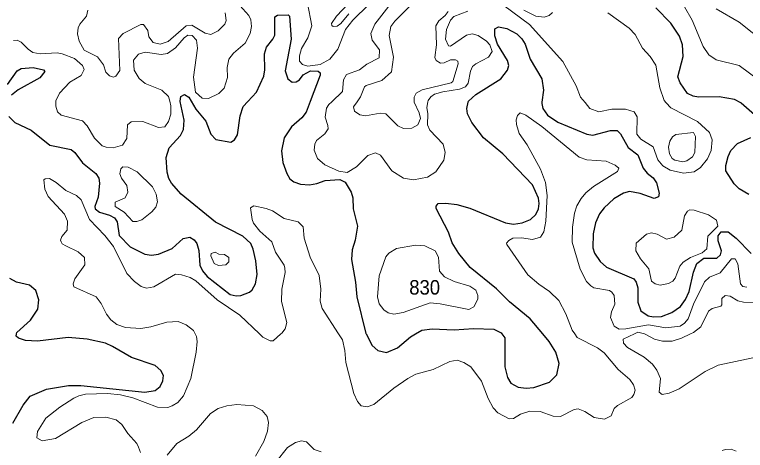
# Model space of a CAD drawing. Extents: x 473.9 to 500, y 7733.1 to 7760.8.
# Drawn here: x 490.196 to 494.222, y 7754.728 to 7757.128 of the extents above; entities that cross this region are included whole.
import ezdxf

# ---------------------------------------------------------------- set-up
doc = ezdxf.new("R2010")
doc.units = 0
doc.header["$LTSCALE"] = 0.032
doc.layers.add('1', color=7, linetype='Continuous', lineweight=25)
doc.layers.add('2', color=7, linetype='Continuous', lineweight=13)
doc.layers.add('21', color=7, linetype='Continuous')

msp = doc.modelspace()

# ---------------------------------------------------------------- linework, layer by layer
at = {"layer": '1'}
for points in [[(494.3168, 7756.5369), (494.1986, 7756.6406), (494.1973, 7756.6413), (494.163, 7756.6596), (494.0769, 7756.6742), (493.9641, 7756.6736), (493.9345, 7756.6789), (493.9025, 7756.6936), (493.8638, 7756.7513), (493.8498, 7756.7844), (493.879, 7756.8967), (493.8751, 7756.9619), (493.859, 7757.0094), (493.8123, 7757.08), (493.728, 7757.1644)], [(491.1092, 7756.4619), (491.1265, 7756.4943), (491.1305, 7756.5457), (491.1073, 7756.6486), (491.1077, 7756.6507), (491.1122, 7756.6766), (491.1323, 7756.6875), (491.1551, 7756.6736), (491.169, 7756.6505), (491.1948, 7756.6078), (491.2495, 7756.5409), (491.2769, 7756.4686), (491.3036, 7756.4399), (491.387, 7756.4254), (491.4073, 7756.438), (491.4244, 7756.4657), (491.4386, 7756.5704), (491.4543, 7756.6207), (491.4812, 7756.6496), (491.5282, 7756.7001), (491.569, 7756.7881), (491.5751, 7756.8243), (491.5728, 7756.912), (491.5834, 7756.9489), (491.6189, 7756.9915), (491.6285, 7757.0137), (491.6299, 7757.1161), (491.6442, 7757.125), (491.7037, 7757.1268), (491.7095, 7757.1197), (491.7199, 7756.9921), (491.6871, 7756.8188), (491.7003, 7756.7747), (491.7258, 7756.7548), (491.7472, 7756.7573), (491.7644, 7756.7679), (491.7864, 7756.7969), (491.8258, 7756.8184), (491.8677, 7756.8157), (491.8785, 7756.8073), (491.8797, 7756.7947), (491.8249, 7756.6485), (491.8029, 7756.5897), (491.7775, 7756.5593), (491.7205, 7756.5101), (491.6805, 7756.4492), (491.6652, 7756.3769), (491.6735, 7756.3137), (491.6956, 7756.252), (491.7123, 7756.2237), (491.7343, 7756.2073), (491.7717, 7756.1941), (491.8199, 7756.1904), (491.8608, 7756.1975), (491.9076, 7756.2149), (491.9868, 7756.2196), (492.0162, 7756.2056), (492.0508, 7756.1491), (492.0591, 7756.119), (492.0617, 7756.0579), (492.084, 7755.962), (492.0725, 7755.8853), (492.0548, 7755.8317), (492.0514, 7755.7783), (492.0743, 7755.654), (492.0808, 7755.5742), (492.1313, 7755.3708), (492.1323, 7755.369), (492.1663, 7755.3063), (492.1972, 7755.2784), (492.2447, 7755.2667), (492.3057, 7755.2918), (492.3775, 7755.3529), (492.405, 7755.369), (492.4402, 7755.3896), (492.4966, 7755.3968), (492.6178, 7755.3919), (492.724, 7755.3985), (492.8355, 7755.3947), (492.8772, 7755.3745), (492.8811, 7755.369), (492.8967, 7755.3471), (492.8967, 7755.1873), (492.9118, 7755.1286), (492.9301, 7755.0979), (492.9699, 7755.0767), (493.0147, 7755.0704), (493.0567, 7755.0745), (493.143, 7755.1034), (493.1833, 7755.144), (493.1953, 7755.2072), (493.177, 7755.2684), (493.1417, 7755.3271), (493.1065, 7755.369), (493.036, 7755.453), (492.9219, 7755.5456), (492.8509, 7755.618), (492.706, 7755.7349), (492.6441, 7755.8122), (492.6073, 7755.8709)], [(492.6073, 7755.8709), (492.5862, 7755.9304), (492.5181, 7756.0605), (492.5178, 7756.0733), (492.5302, 7756.0866), (492.5721, 7756.0898), (492.6322, 7756.0817), (492.704, 7756.0625), (492.9005, 7755.981), (492.9446, 7755.9733), (492.9918, 7755.9805), (493.0373, 7755.9994), (493.0667, 7756.027), (493.0826, 7756.0585), (493.0866, 7756.0874), (493.0823, 7756.1177), (493.0497, 7756.1898), (492.8859, 7756.3606), (492.7799, 7756.4489), (492.7142, 7756.534), (492.6916, 7756.5815), (492.6872, 7756.6113), (492.6948, 7756.6459), (492.6959, 7756.6511), (492.7372, 7756.6885), (492.8747, 7756.774), (492.9116, 7756.8211), (492.9179, 7756.8474), (492.9117, 7756.875), (492.8571, 7756.9641), (492.8414, 7757.0113), (492.8423, 7757.0501), (492.8611, 7757.0608), (492.9072, 7757.052), (492.9632, 7757.0221), (492.9902, 7756.9943), (493.0081, 7756.9642), (493.0369, 7756.8815), (493.1009, 7756.7731), (493.11, 7756.7117), (493.1006, 7756.6446), (493.0998, 7756.6386), (493.1058, 7756.6108), (493.1312, 7756.5738), (493.1886, 7756.5358), (493.3482, 7756.4687), (493.3821, 7756.4646), (493.479, 7756.4894), (493.5161, 7756.4895), (493.5348, 7756.4719), (493.5772, 7756.3963), (493.6303, 7756.3563), (493.6584, 7756.2811), (493.6804, 7756.2552), (493.714, 7756.2292), (493.732, 7756.2006), (493.7474, 7756.145), (493.7444, 7756.1237), (493.7194, 7756.1141), (493.6433, 7756.1422), (493.5843, 7756.1526), (493.5514, 7756.1437), (493.498, 7756.1127), (493.4449, 7756.0637), (493.4187, 7756.0304), (493.3967, 7755.9817), (493.3834, 7755.9209), (493.3819, 7755.8424), (493.3902, 7755.8136), (493.4215, 7755.7672), (493.4562, 7755.7371), (493.6076, 7755.6717), (493.6212, 7755.6544), (493.6294, 7755.6227), (493.63, 7755.5432), (493.6459, 7755.4971), (493.6861, 7755.4691), (493.7155, 7755.4628), (493.7594, 7755.4644), (493.8162, 7755.4866), (493.865, 7755.5207), (493.8923, 7755.5584), (493.9126, 7755.6024), (493.9355, 7755.71), (493.9555, 7755.7562), (493.9926, 7755.7864), (494.0648, 7755.7865), (494.086, 7755.804), (494.0901, 7755.8263), (494.073, 7755.882), (494.0724, 7755.9093), (494.088, 7755.9313), (494.1274, 7755.9306), (494.1721, 7755.8969), (494.2547, 7755.8129)], [(490.1568, 7756.7428), (490.2099, 7756.8178), (490.2313, 7756.8306), (490.298, 7756.8359), (490.3541, 7756.824), (490.3623, 7756.8142), (490.3346, 7756.7789), (490.2158, 7756.7142), (490.1787, 7756.6831)], [(490.1635, 7756.5668), (490.1974, 7756.533), (490.2876, 7756.4915), (490.3889, 7756.4084), (490.5065, 7756.3852), (490.5278, 7756.3682), (490.5696, 7756.3106), (490.6424, 7756.253), (490.659, 7756.2262), (490.6641, 7756.2003), (490.6552, 7756.1223), (490.6369, 7756.0709), (490.6399, 7756.058), (490.6639, 7756.0396), (490.7186, 7756.0229), (490.7451, 7756.0083), (490.7601, 7755.9857), (490.772, 7755.911), (490.8328, 7755.8495), (490.9138, 7755.8082), (490.9493, 7755.8037), (490.9886, 7755.8075), (491.0644, 7755.84), (491.1239, 7755.8954), (491.1611, 7755.9028), (491.184, 7755.8876), (491.1992, 7755.8676), (491.211, 7755.8289), (491.2155, 7755.7483), (491.2303, 7755.716), (491.2562, 7755.6862), (491.3826, 7755.587), (491.4154, 7755.5795), (491.4413, 7755.5815), (491.4896, 7755.5998), (491.504, 7755.6117), (491.5222, 7755.6442), (491.5325, 7755.6963), (491.5252, 7755.7723), (491.51, 7755.8366), (491.4966, 7755.8672), (491.4532, 7755.9068), (491.3018, 7755.9838), (491.1137, 7756.1396), (491.0598, 7756.1985), (491.0455, 7756.2252), (491.036, 7756.2607), (491.0309, 7756.3415), (491.0476, 7756.3941), (491.1092, 7756.4619)], [(494.2414, 7756.1375), (494.1876, 7756.1684), (494.1596, 7756.1949), (494.1145, 7756.2678), (494.1142, 7756.2975), (494.1265, 7756.3469), (494.1416, 7756.3785), (494.1786, 7756.4187), (494.2528, 7756.4507)], [(490.1862, 7754.8786), (490.243, 7754.9761), (490.2806, 7755.0271), (490.3718, 7755.0655), (490.4923, 7755.0847), (490.5602, 7755.0856), (490.9128, 7755.0489), (490.9704, 7755.0571), (490.9978, 7755.0802), (491.013, 7755.1114), (491.016, 7755.1396), (491.0018, 7755.1685), (490.9691, 7755.1952), (490.8387, 7755.2401), (490.7355, 7755.3008), (490.6965, 7755.3174), (490.5958, 7755.3405), (490.4904, 7755.3493), (490.3212, 7755.3292), (490.2563, 7755.333), (490.216, 7755.3456), (490.2043, 7755.3574), (490.2061, 7755.369), (490.2073, 7755.3771), (490.2835, 7755.4454), (490.3236, 7755.505), (490.3281, 7755.5568), (490.3131, 7755.6092), (490.2774, 7755.6371), (490.2061, 7755.6551), (490.1689, 7755.6744)]]:
    msp.add_lwpolyline(points, dxfattribs=at)
at = {"layer": '2'}
for points in [[(492.1475, 7757.1833), (492.0587, 7757.0977), (492.0184, 7757.0449), (491.9762, 7756.9376), (491.9329, 7756.8819), (491.8796, 7756.8531), (491.8103, 7756.8434), (491.7814, 7756.8527), (491.765, 7756.8709), (491.765, 7756.9011), (491.7759, 7756.9408), (491.8105, 7756.999), (491.834, 7757.0657), (491.81, 7757.1901)], [(492.038, 7757.1323), (491.9925, 7757.0789), (491.9722, 7757.0645), (491.9501, 7757.0626), (491.9432, 7757.0679), (491.9424, 7757.0791), (491.9699, 7757.1188), (492.0331, 7757.1876)], [(491.9437, 7756.6482), (492.0027, 7756.7045), (492.0073, 7756.769), (492.024, 7756.7974), (492.0956, 7756.8229), (492.1367, 7756.8549), (492.2038, 7756.8888), (492.2055, 7756.9336), (492.165, 7756.9868), (492.1584, 7757.0234), (492.181, 7757.0759), (492.2705, 7757.19)], [(492.0977, 7756.5756), (492.0692, 7756.595), (492.0624, 7756.6189), (492.0824, 7756.6477), (492.1006, 7756.674), (492.1226, 7756.7293), (492.1332, 7756.7377), (492.2194, 7756.765), (492.2721, 7756.8131), (492.2834, 7756.8931), (492.2592, 7757.0132), (492.2681, 7757.0614), (492.2904, 7757.0917), (492.3814, 7757.182)], [(491.3554, 7757.1373), (491.3611, 7757.0948), (491.3546, 7757.0753), (491.3173, 7757.0383), (491.276, 7757.0187), (491.2446, 7757.0257), (491.1727, 7757.0701), (491.141, 7757.0653), (491.0418, 7756.9795), (490.9968, 7756.9646), (490.9586, 7756.9742), (490.9355, 7757.0049), (490.9295, 7757.041), (490.9059, 7757.0725), (490.8901, 7757.0733), (490.7943, 7757.0245), (490.768, 7756.9964), (490.775, 7756.8192), (490.7535, 7756.7885), (490.7398, 7756.7831), (490.7183, 7756.7905), (490.6988, 7756.8108), (490.6854, 7756.8508), (490.6526, 7756.8946), (490.578, 7756.9322), (490.5504, 7756.981), (490.5421, 7757.0209), (490.5453, 7757.0555), (490.5541, 7757.0746), (490.592, 7757.1188), (490.5998, 7757.1519)], [(491.436, 7757.1777), (491.4862, 7757.1235), (491.4973, 7757.0993), (491.501, 7757.0625), (491.4931, 7757.0235), (491.4659, 7756.9706), (491.4009, 7756.915), (491.375, 7756.8826), (491.3662, 7756.8357), (491.3684, 7756.7805), (491.3497, 7756.7223), (491.321, 7756.6938), (491.2634, 7756.6653), (491.2282, 7756.6683), (491.1918, 7756.7005), (491.182, 7756.7826), (491.2028, 7756.9429), (491.1986, 7756.9875), (491.1731, 7757.0135), (491.1505, 7757.015), (491.1293, 7757.0003), (491.0815, 7756.9446), (491.0384, 7756.9143), (491.0038, 7756.9076), (490.9142, 7756.9211), (490.8789, 7756.9091), (490.8508, 7756.8771), (490.8544, 7756.8225), (490.8815, 7756.7754), (490.9155, 7756.7481), (491.0059, 7756.7121), (491.0442, 7756.6771), (491.0505, 7756.6509)], [(492.6922, 7757.1469), (492.6151, 7757.117), (492.597, 7757.0972), (492.5755, 7757.0464), (492.5696, 7756.9923), (492.5864, 7756.9553), (492.5965, 7756.9547), (492.6858, 7757.015), (492.7162, 7757.0225), (492.7506, 7757.012), (492.7966, 7756.9815), (492.815, 7756.9606), (492.8277, 7756.9243), (492.806, 7756.894), (492.7372, 7756.8573), (492.7192, 7756.841), (492.7079, 7756.817), (492.6942, 7756.7496), (492.68, 7756.7303), (492.6476, 7756.7167), (492.5555, 7756.7032), (492.5092, 7756.6899), (492.4881, 7756.6746), (492.4743, 7756.6546), (492.4726, 7756.6465), (492.4661, 7756.6165), (492.4724, 7756.5821), (492.4711, 7756.521), (492.4843, 7756.4921), (492.5572, 7756.4145), (492.5673, 7756.3689), (492.5605, 7756.3265), (492.5159, 7756.2621), (492.4714, 7756.2332), (492.3926, 7756.217), (492.3385, 7756.2261), (492.2747, 7756.2669), (492.212, 7756.3535), (492.1834, 7756.3672), (492.1423, 7756.3524), (492.0799, 7756.2895), (492.0286, 7756.2588), (491.982, 7756.2647), (491.9054, 7756.2995), (491.8652, 7756.3354), (491.8462, 7756.3807), (491.8498, 7756.4142), (491.8586, 7756.4338), (491.9055, 7756.4717), (491.9224, 7756.4979), (491.9222, 7756.5169), (491.9065, 7756.5624), (491.9146, 7756.6116), (491.9274, 7756.6326), (491.9437, 7756.6482)], [(492.584, 7757.145), (492.5685, 7757.1227), (492.5328, 7757.094), (492.5158, 7757.065), (492.5206, 7756.9617), (492.5113, 7756.8923), (492.5189, 7756.8748), (492.5424, 7756.8605), (492.5616, 7756.8618), (492.5973, 7756.8786), (492.6257, 7756.8793), (492.6379, 7756.871), (492.6396, 7756.8563), (492.611, 7756.7587), (492.6008, 7756.7513), (492.442, 7756.7127), (492.4084, 7756.6955), (492.3977, 7756.6727), (492.3969, 7756.6468), (492.3969, 7756.6463), (492.4246, 7756.5864), (492.4313, 7756.5557), (492.4178, 7756.5202), (492.385, 7756.5022), (492.3392, 7756.5), (492.3074, 7756.5152), (492.2411, 7756.5803), (492.2106, 7756.5851), (492.1295, 7756.5699), (492.0977, 7756.5756)], [(493.4646, 7757.1375), (493.5819, 7757.053), (493.6157, 7757.0177), (493.6556, 7756.9433), (493.6972, 7756.8966), (493.7283, 7756.8485), (493.7501, 7756.7242), (493.7756, 7756.6539), (493.7861, 7756.6425), (493.8122, 7756.6141), (493.9587, 7756.5392), (494.0244, 7756.4793), (494.0388, 7756.4379), (494.0341, 7756.3794), (494.0142, 7756.333), (493.9755, 7756.2848), (493.94, 7756.2611), (493.8815, 7756.2547), (493.8072, 7756.2717), (493.7682, 7756.2945), (493.7395, 7756.3285), (493.7135, 7756.3997), (493.6454, 7756.4418), (493.6244, 7756.4699), (493.6262, 7756.564), (493.6096, 7756.5916), (493.5613, 7756.6077), (493.4871, 7756.6076), (493.4151, 7756.5924), (493.3659, 7756.6109), (493.3386, 7756.6439), (493.3141, 7756.6734), (493.289, 7756.736), (493.2168, 7756.8695), (493.0333, 7757.0727), (492.8905, 7757.1769)], [(493.1585, 7757.1398), (493.1403, 7757.1219), (493.1136, 7757.1129), (493.068, 7757.1196), (493.0017, 7757.1515)], [(493.8859, 7757.1713), (493.9294, 7757.0966), (493.9905, 7756.9527), (494.0202, 7756.906), (494.0612, 7756.8787), (494.1883, 7756.8473), (494.2944, 7756.7693)], [(494.3402, 7756.9655), (494.1883, 7757.0861), (494.0604, 7757.1601)], [(491.0505, 7756.6509), (491.0566, 7756.6256), (491.0558, 7756.5785), (491.044, 7756.5382), (491.0231, 7756.5088), (490.9888, 7756.5066), (490.9029, 7756.5395), (490.8381, 7756.5364), (490.818, 7756.5215), (490.8145, 7756.4461), (490.7904, 7756.4082), (490.7384, 7756.3947), (490.6992, 7756.3974), (490.6785, 7756.4057), (490.6352, 7756.4477), (490.5949, 7756.5152), (490.5689, 7756.542), (490.4528, 7756.5747), (490.4316, 7756.5924), (490.4218, 7756.6241), (490.4222, 7756.6528), (490.4222, 7756.6537), (490.4422, 7756.6946), (490.5005, 7756.756), (490.563, 7756.7926), (490.5788, 7756.8254), (490.5701, 7756.848), (490.5251, 7756.8866), (490.4575, 7756.9123), (490.4308, 7756.9165), (490.3358, 7756.9124), (490.2967, 7756.9195), (490.2698, 7756.937), (490.232, 7756.9761), (490.2104, 7756.986), (490.1894, 7756.9852)], [(494.2301, 7755.6268), (494.2084, 7755.63), (494.1947, 7755.6445), (494.1802, 7755.7547), (494.1658, 7755.7828), (494.1449, 7755.7836), (494.0837, 7755.7064), (494.025, 7755.6815), (493.9961, 7755.6566), (493.9358, 7755.5328), (493.9069, 7755.4524), (493.8868, 7755.4282), (493.8626, 7755.4113), (493.7831, 7755.4033), (493.6882, 7755.4186), (493.5627, 7755.3969), (493.5274, 7755.3961), (493.5, 7755.4121), (493.4791, 7755.4588), (493.4839, 7755.4909), (493.5032, 7755.5328), (493.4984, 7755.581), (493.4872, 7755.5995), (493.4727, 7755.6091), (493.3875, 7755.6228), (493.3698, 7755.6332), (493.3472, 7755.6582), (493.3119, 7755.7257), (493.2685, 7755.8753), (493.2701, 7755.9573), (493.2813, 7756.0345), (493.2942, 7756.0747), (493.3167, 7756.1149), (493.3432, 7756.147), (493.385, 7756.1808), (493.5177, 7756.2628), (493.5249, 7756.2813), (493.504, 7756.299), (493.4558, 7756.3199), (493.3489, 7756.3279), (493.3071, 7756.3432), (493.1012, 7756.512), (493.012, 7756.5747), (492.9806, 7756.586), (492.9662, 7756.5723), (492.9597, 7756.5474), (492.9605, 7756.5217), (492.975, 7756.4735), (493.0192, 7756.4099), (493.0932, 7756.2773), (493.1205, 7756.2033), (493.1294, 7756.1309), (493.1229, 7755.9894), (493.1125, 7755.9315)], [(490.8926, 7755.63), (490.8564, 7755.6574), (490.8146, 7755.7024), (490.7406, 7755.8511), (490.6932, 7755.9114), (490.6088, 7755.9991), (490.5629, 7756.1068), (490.5364, 7756.1309), (490.4785, 7756.1591), (490.4247, 7756.2033), (490.3885, 7756.2242), (490.3644, 7756.2234), (490.3571, 7756.2178), (490.362, 7756.1663), (490.3796, 7756.1261), (490.4697, 7756.028), (490.4866, 7755.9894), (490.485, 7755.9412), (490.456, 7755.905), (490.4488, 7755.8849), (490.452, 7755.8761), (490.4584, 7755.8648), (490.4769, 7755.8535), (490.5461, 7755.8206), (490.5798, 7755.79), (490.583, 7755.749), (490.5268, 7755.6727), (490.5179, 7755.6453), (490.5211, 7755.6292), (490.6442, 7755.5729), (490.6731, 7755.5376), (490.702, 7755.4781), (490.7262, 7755.4475), (490.7591, 7755.4202), (490.8066, 7755.4049), (490.8902, 7755.3985), (490.9465, 7755.4081), (491.0349, 7755.4339), (491.0968, 7755.4379), (491.1411, 7755.4194), (491.1812, 7755.3872), (491.1906, 7755.369), (491.1973, 7755.3559), (491.2013, 7755.3269), (491.1965, 7755.269), (491.1668, 7755.1243), (491.1258, 7755.0278), (491.0952, 7754.9916), (491.0639, 7754.9723), (491.0397, 7754.9635), (490.9835, 7754.9651), (490.8468, 7755.0166), (490.7792, 7755.0335), (490.7069, 7755.0407), (490.5863, 7755.0375), (490.5493, 7755.0286), (490.522, 7755.015), (490.4448, 7754.9667), (490.3668, 7754.9048), (490.3225, 7754.8317), (490.3177, 7754.7963), (490.3467, 7754.781), (490.4207, 7754.7939), (490.5654, 7754.8815), (490.6313, 7754.9088), (490.6988, 7754.9112), (490.7551, 7754.8952), (490.7865, 7754.8702), (490.8194, 7754.8204), (490.8685, 7754.7657), (490.8789, 7754.7448), (490.8886, 7754.7159)], [(493.1125, 7755.9315), (493.0924, 7755.9026), (493.0498, 7755.8889), (492.9887, 7755.8986), (492.9404, 7755.897), (492.9187, 7755.8841), (492.9067, 7755.8696), (492.9075, 7755.8608), (493.024, 7755.6952), (493.0835, 7755.6429), (493.143, 7755.6035), (493.1937, 7755.5537), (493.2331, 7755.4797), (493.2677, 7755.3896), (493.2817, 7755.369), (493.295, 7755.3494), (493.4068, 7755.2931), (493.4446, 7755.2642), (493.5217, 7755.1726), (493.5853, 7755.1179), (493.6062, 7755.0889), (493.6142, 7755.06), (493.6078, 7755.0351), (493.5957, 7755.0198), (493.5169, 7754.9756), (493.4992, 7754.9587), (493.4831, 7754.9185), (493.4454, 7754.8992), (493.3891, 7754.9088), (493.3368, 7754.9418), (493.3006, 7754.9563), (493.2789, 7754.953), (493.2026, 7754.9145), (493.1623, 7754.9161), (493.0916, 7754.9426), (493.0337, 7754.9442), (492.9839, 7754.9281), (492.9453, 7754.904), (492.9211, 7754.9008), (492.8576, 7754.9346), (492.8327, 7754.9619), (492.8054, 7755.0134), (492.7676, 7755.1098), (492.7097, 7755.1878), (492.6711, 7755.2127), (492.6333, 7755.224), (492.5931, 7755.2176), (492.5014, 7755.1733), (492.4058, 7755.1468), (492.3615, 7755.1243), (492.286, 7755.0704), (492.1758, 7754.9812), (492.138, 7754.9675), (492.1051, 7754.9739), (492.0842, 7754.9973), (492.0641, 7755.0407), (492.0206, 7755.2112), (492.0158, 7755.2787), (492.0021, 7755.3366), (491.9811, 7755.369), (491.8904, 7755.5086), (491.8799, 7755.5488), (491.8823, 7755.6148), (491.8743, 7755.6903), (491.8245, 7755.7917), (491.7907, 7755.8962), (491.7859, 7755.9589), (491.7577, 7755.987), (491.6814, 7756.0055), (491.6162, 7756.0473), (491.5817, 7756.0602), (491.5141, 7756.0746), (491.4948, 7756.0642), (491.5037, 7755.9991), (491.5125, 7755.9798), (491.5471, 7755.9356), (491.613, 7755.8761), (491.6331, 7755.819), (491.6813, 7755.7482), (491.6846, 7755.7322), (491.687, 7755.708), (491.6677, 7755.6148), (491.6669, 7755.5472), (491.6958, 7755.4315), (491.6862, 7755.3977), (491.6677, 7755.3736), (491.6626, 7755.369), (491.6202, 7755.3309), (491.6042, 7755.3317), (491.5624, 7755.3518), (491.5446, 7755.369), (491.4369, 7755.4733), (491.3123, 7755.5577), (491.1941, 7755.6614), (491.1636, 7755.6799), (491.1153, 7755.6952), (491.0824, 7755.6976), (490.9626, 7755.6292), (490.9224, 7755.622), (490.8926, 7755.63)], [(494.3544, 7755.5397), (494.2113, 7755.5439), (494.1806, 7755.5517), (494.1375, 7755.5776), (494.1112, 7755.5815), (494.0921, 7755.5635), (494.0917, 7755.5297), (494.0862, 7755.5218), (494.0389, 7755.5096), (494.0187, 7755.4952), (493.9773, 7755.4084), (493.9369, 7755.3769), (493.9205, 7755.369), (493.8708, 7755.3451), (493.8181, 7755.3297), (493.7649, 7755.3299), (493.7219, 7755.3401), (493.6709, 7755.3678), (493.6662, 7755.369), (493.6304, 7755.3781), (493.6105, 7755.369), (493.5496, 7755.3412), (493.5499, 7755.3177), (493.5726, 7755.2943), (493.6651, 7755.242), (493.7098, 7755.203), (493.7347, 7755.1703), (493.7548, 7755.1236), (493.748, 7755.0487), (493.7637, 7755.0359), (493.8014, 7755.0422), (493.858, 7755.0661), (494.0005, 7755.1623), (494.0719, 7755.198), (494.2632, 7755.2376)], [(491.0357, 7754.7014), (491.0888, 7754.7665), (491.1547, 7754.8067), (491.1973, 7754.8405), (491.2745, 7754.9305), (491.3163, 7754.9579), (491.3646, 7754.974), (491.4209, 7754.9812), (491.5125, 7754.974), (491.5591, 7754.9466), (491.5873, 7754.9153), (491.5945, 7754.8815)], [(491.5945, 7754.8815), (491.5897, 7754.8333), (491.5688, 7754.777), (491.5237, 7754.6966)], [(491.6355, 7754.6636), (491.699, 7754.744), (491.7441, 7754.7721), (491.7762, 7754.781), (491.8044, 7754.7745), (491.8462, 7754.7336), (491.884, 7754.7199)], [(494.0942, 7754.7263), (494.1119, 7754.7327), (494.1432, 7754.7352), (494.1706, 7754.7239)]]:
    msp.add_lwpolyline(points, dxfattribs=at)
for points in [[(493.9431, 7756.3689), (493.947, 7756.4568), (493.9355, 7756.4782), (493.8395, 7756.4675), (493.8208, 7756.454), (493.8059, 7756.4309), (493.7983, 7756.3984), (493.8047, 7756.3608), (493.8188, 7756.3348), (493.8332, 7756.326), (493.8784, 7756.3167), (493.9004, 7756.3221), (493.9309, 7756.3447)], [(490.9523, 7756.0416), (490.9741, 7756.0673), (490.9835, 7756.096), (490.9753, 7756.1389), (490.9544, 7756.1791), (490.8702, 7756.2613), (490.8211, 7756.2883), (490.792, 7756.2891), (490.781, 7756.2789), (490.7756, 7756.2512), (490.7837, 7756.2267), (490.8147, 7756.1866), (490.82, 7756.1501), (490.8046, 7756.1188), (490.7501, 7756.095), (490.7489, 7756.0717), (490.7984, 7756.0392), (490.8474, 7755.9877), (490.8693, 7755.9881), (490.8968, 7755.998)], [(493.6899, 7755.7283), (493.6437, 7755.7829), (493.6188, 7755.8275), (493.6204, 7755.8697), (493.6769, 7755.9186), (493.7058, 7755.9266), (493.7362, 7755.9178), (493.7868, 7755.8901), (493.8307, 7755.9015), (493.8727, 7755.9402), (493.8865, 7756.02), (493.903, 7756.045), (493.9161, 7756.0518), (493.9401, 7756.0501), (494.0183, 7756.0245), (494.0637, 7755.9961), (494.0698, 7755.962), (494.0162, 7755.9073), (494.0093, 7755.8381), (493.9839, 7755.8151), (493.9191, 7755.7904), (493.8788, 7755.7652), (493.8607, 7755.7428), (493.8345, 7755.6764), (493.8217, 7755.6603), (493.799, 7755.6468), (493.7534, 7755.6382), (493.7256, 7755.6445), (493.705, 7755.6601)], [(492.7362, 7755.6097), (492.7048, 7755.6315), (492.6171, 7755.6576), (492.564, 7755.6829), (492.5369, 7755.714), (492.5309, 7755.7921), (492.5126, 7755.8269), (492.4563, 7755.8538), (492.4044, 7755.8583), (492.2992, 7755.8394), (492.2582, 7755.8145), (492.2404, 7755.7937), (492.205, 7755.6897), (492.1959, 7755.5735), (492.2051, 7755.5354), (492.2298, 7755.5022), (492.2545, 7755.4847), (492.2843, 7755.4782), (492.3357, 7755.4877), (492.4856, 7755.5399), (492.5405, 7755.5345), (492.6986, 7755.503), (492.7265, 7755.5183), (492.7481, 7755.5601), (492.7487, 7755.5799)], [(491.2944, 7755.757), (491.2769, 7755.7996), (491.2777, 7755.812), (491.3, 7755.8203), (491.3213, 7755.8089), (491.3513, 7755.806), (491.3761, 7755.7904), (491.3756, 7755.7662), (491.36, 7755.7497), (491.3184, 7755.7453)]]:
    msp.add_lwpolyline(points, close=True, dxfattribs=at)

# ---------------------------------------------------------------- texts
at = {"layer": '21', "width": 0.95}
msp.add_text('830', height=0.08, dxfattribs=at).set_placement((492.3702, 7755.5858))

doc.saveas('drawing.dxf')
